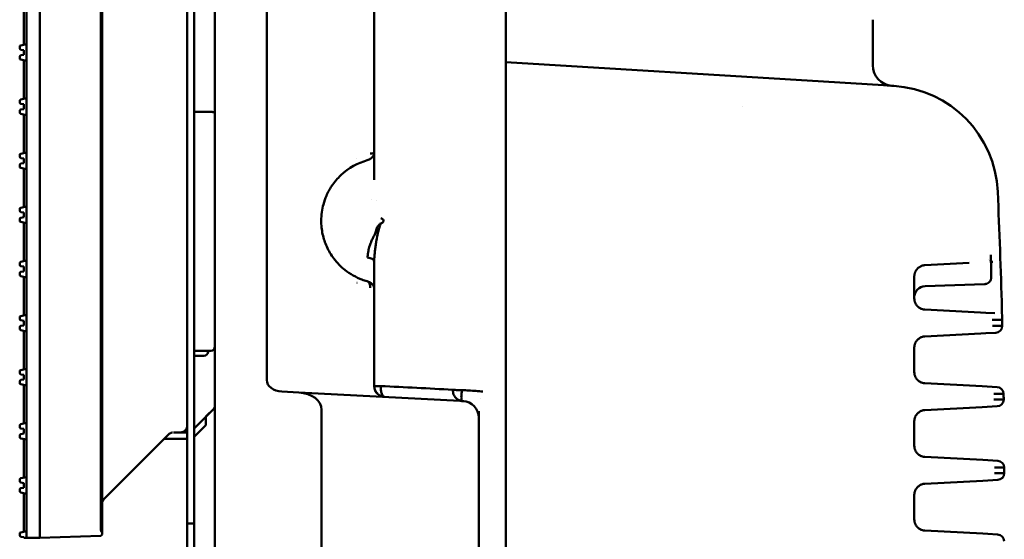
# Model space of a CAD drawing. Header units: millimetres. Extents: x 0 to 14369, y -869 to 2970.
# Tile 393 of 656: x 1703 to 1774, y 2137 to 2174. Entities that reach past the tile are written whole.
import ezdxf

# ---------------------------------------------------------------- set-up
doc = ezdxf.new("R2010")
doc.units = ezdxf.units.MM
doc.header["$LTSCALE"] = 10
doc.layers.add('Sichtbar (ISO)', color=7, linetype='Continuous', lineweight=50)

msp = doc.modelspace()

# ---------------------------------------------------------------- linework, layer by layer
at = {"layer": 'Sichtbar (ISO)'}
for p, q in [((1714.784, 2135.364), (1714.784, 2637.664)), ((1715.284, 2135.364), (1715.284, 2637.664)), ((1704.134, 2137.112), (1704.134, 2635.915)), ((1704.134, 2635.915), (1704.134, 2137.112)), ((1708.548, 2137.266), (1708.548, 2635.761)), ((1708.548, 2635.761), (1708.548, 2137.266)), ((1708.634, 2137.004), (1708.634, 2636.024)), ((1708.634, 2636.024), (1708.634, 2137.004)), ((1720.524, 2148.009), (1720.524, 2545.838)), ((1716.784, 2305.348), (1716.784, 2160.717)), ((1728.284, 2229.366), (1728.284, 2164.44)), ((1737.784, 2209.776), (1737.784, 2044.16)), ((1702.984, 2172.221), (1702.984, 2175.01)), ((1703.184, 2172.265), (1703.184, 2174.965)), ((1764.284, 2170.753), (1764.284, 2174.035)), ((1702.684, 2171.961), (1702.684, 2172.074)), ((1702.763, 2172.172), (1703.184, 2172.265)), ((1703.184, 2172.265), (1703.184, 2171.059)), ((1702.684, 2171.25), (1702.684, 2171.363)), ((1702.984, 2171.832), (1702.77, 2171.862)), ((1702.77, 2171.462), (1702.984, 2171.492)), ((1702.984, 2171.832), (1702.984, 2171.492)), ((1703.184, 2171.059), (1702.763, 2171.152)), ((1702.984, 2168.315), (1702.984, 2171.103)), ((1703.184, 2168.359), (1703.184, 2171.059)), ((1760.728, 2169.56), (1737.784, 2170.963)), ((1728.284, 2170.176), (1728.284, 2170.176)), ((1760.728, 2169.56), (1765.05, 2169.296)), ((1765.05, 2169.296), (1765.561, 2169.264)), ((1765.642, 2169.26), (1765.803, 2169.25)), ((1765.673, 2169.257), (1765.682, 2169.257)), ((1728.284, 2169.18), (1728.284, 2169.18)), ((1702.684, 2168.055), (1702.684, 2168.168)), ((1702.763, 2168.266), (1703.184, 2168.359)), ((1702.984, 2167.926), (1702.77, 2167.956)), ((1702.984, 2167.926), (1702.984, 2167.586)), ((1703.184, 2168.359), (1703.184, 2167.153)), ((1702.684, 2167.344), (1702.684, 2167.457)), ((1703.184, 2167.153), (1702.763, 2167.246)), ((1702.77, 2167.556), (1702.984, 2167.586)), ((1702.984, 2164.404), (1702.984, 2167.197)), ((1703.184, 2164.449), (1703.184, 2167.153)), ((1716.484, 2167.386), (1715.284, 2167.386)), ((1715.284, 2167.386), (1716.484, 2167.386)), ((1702.684, 2164.145), (1702.684, 2164.258)), ((1702.763, 2164.355), (1703.184, 2164.449)), ((1703.184, 2164.449), (1703.184, 2163.242)), ((1728.284, 2162.471), (1728.284, 2164.439)), ((1702.684, 2163.434), (1702.684, 2163.546)), ((1702.984, 2164.016), (1702.77, 2164.046)), ((1702.77, 2163.645), (1702.984, 2163.675)), ((1702.984, 2164.016), (1702.984, 2163.675)), ((1727.039, 2163.982), (1727.04, 2163.982)), ((1703.184, 2163.242), (1702.763, 2163.336)), ((1702.984, 2160.498), (1702.984, 2163.287)), ((1703.184, 2160.542), (1703.184, 2163.242)), ((1728.284, 2162.471), (1728.284, 2162.471)), ((1716.784, 2158.311), (1716.784, 2160.717)), ((1716.784, 2160.717), (1716.784, 2158.311)), ((1728.463, 2160.967), (1728.463, 2160.967)), ((1702.684, 2160.239), (1702.684, 2160.351)), ((1702.763, 2160.449), (1703.184, 2160.542)), ((1702.984, 2160.109), (1702.77, 2160.14)), ((1702.984, 2160.109), (1702.984, 2159.769)), ((1703.184, 2160.542), (1703.184, 2159.336)), ((1702.684, 2159.527), (1702.684, 2159.64)), ((1703.184, 2159.336), (1702.763, 2159.43)), ((1702.77, 2159.739), (1702.984, 2159.769)), ((1702.984, 2156.592), (1702.984, 2159.381)), ((1703.184, 2156.636), (1703.184, 2159.336)), ((1716.784, 2158.311), (1716.784, 2114.717)), ((1728.438, 2158.062), (1728.439, 2158.062)), ((1702.684, 2156.332), (1702.684, 2156.445)), ((1702.763, 2156.543), (1703.184, 2156.636)), ((1703.184, 2156.636), (1703.184, 2155.43)), ((1728.284, 2156.557), (1728.284, 2156.557)), ((1728.284, 2156.557), (1728.284, 2154.588)), ((1728.284, 2156.557), (1728.284, 2156.557)), ((1771.244, 2156.471), (1768.042, 2156.304)), ((1772.791, 2156.552), (1772.791, 2156.552)), ((1772.958, 2156.561), (1772.819, 2156.554)), ((1702.684, 2155.621), (1702.684, 2155.734)), ((1702.984, 2156.203), (1702.77, 2156.233)), ((1702.77, 2155.833), (1702.984, 2155.863)), ((1702.984, 2156.203), (1702.984, 2155.863)), ((1703.184, 2155.43), (1702.763, 2155.523)), ((1702.984, 2152.686), (1702.984, 2155.474)), ((1703.184, 2152.73), (1703.184, 2155.43)), ((1727.039, 2155.045), (1727.041, 2155.045)), ((1767.284, 2153.903), (1767.284, 2155.505)), ((1728.284, 2154.588), (1728.284, 2147.601)), ((1772.358, 2154.941), (1768.056, 2154.791)), ((1768.042, 2153.104), (1772.075, 2152.893)), ((1772.075, 2152.893), (1772.441, 2152.874)), ((1772.441, 2152.874), (1773.104, 2152.839)), ((1702.684, 2152.426), (1702.684, 2152.539)), ((1702.763, 2152.637), (1703.184, 2152.73)), ((1702.984, 2152.297), (1702.77, 2152.327)), ((1702.984, 2152.297), (1702.984, 2151.957)), ((1703.184, 2152.73), (1703.184, 2151.524)), ((1773.315, 2152.365), (1772.916, 2152.365)), ((1773.577, 2152.365), (1773.315, 2152.365)), ((1702.684, 2151.715), (1702.684, 2151.828)), ((1703.184, 2151.524), (1702.763, 2151.617)), ((1702.77, 2151.927), (1702.984, 2151.957)), ((1702.984, 2148.779), (1702.984, 2151.568)), ((1703.184, 2148.824), (1703.184, 2151.524)), ((1773.163, 2151.432), (1772.453, 2151.395)), ((1772.926, 2151.933), (1773.406, 2151.933)), ((1773.406, 2151.933), (1773.637, 2151.933)), ((1773.637, 2151.933), (1773.637, 2151.933)), ((1772.088, 2151.376), (1768.042, 2151.164)), ((1772.453, 2151.395), (1772.088, 2151.376)), ((1716.484, 2150.134), (1715.284, 2150.134)), ((1716.484, 2150.134), (1715.284, 2150.134)), ((1716.284, 2150.064), (1716.284, 2150.134)), ((1716.284, 2150.134), (1716.284, 2150.064)), ((1767.284, 2148.583), (1767.284, 2150.365)), ((1715.984, 2149.764), (1715.284, 2149.764)), ((1715.984, 2149.764), (1715.284, 2149.764)), ((1702.684, 2148.52), (1702.684, 2148.633)), ((1702.763, 2148.73), (1703.184, 2148.824)), ((1703.184, 2148.824), (1703.184, 2147.617)), ((1702.684, 2147.809), (1702.684, 2147.921)), ((1702.984, 2148.391), (1702.77, 2148.421)), ((1702.77, 2148.02), (1702.984, 2148.05)), ((1702.984, 2148.391), (1702.984, 2148.05)), ((1703.184, 2147.617), (1702.763, 2147.711)), ((1702.984, 2144.873), (1702.984, 2147.662)), ((1703.184, 2144.917), (1703.184, 2147.617)), ((1721.615, 2147.181), (1722.849, 2147.116)), ((1728.757, 2147.536), (1728.757, 2147.536)), ((1734.612, 2147.294), (1734.612, 2147.294)), ((1768.042, 2147.784), (1772.184, 2147.567)), ((1772.184, 2147.567), (1772.548, 2147.548)), ((1772.548, 2147.548), (1773.259, 2147.511)), ((1722.849, 2147.116), (1722.85, 2147.116)), ((1722.85, 2147.116), (1734.47, 2146.507)), ((1734.411, 2146.511), (1734.411, 2146.51)), ((1735.984, 2146.705), (1735.984, 2146.703)), ((1773.501, 2147.029), (1773.022, 2147.029)), ((1773.028, 2146.613), (1773.507, 2146.613)), ((1773.732, 2147.029), (1773.501, 2147.029)), ((1773.507, 2146.613), (1773.738, 2146.613)), ((1715.284, 2144.521), (1716.696, 2145.933)), ((1716.696, 2145.933), (1715.284, 2144.521)), ((1716.134, 2145.371), (1716.697, 2145.933)), ((1724.484, 2127.154), (1724.484, 2145.874)), ((1772.191, 2146.061), (1768.042, 2145.844)), ((1772.555, 2146.08), (1772.191, 2146.061)), ((1773.264, 2146.117), (1772.555, 2146.08)), ((1716.134, 2144.764), (1716.134, 2145.371)), ((1735.841, 2145.296), (1735.841, 2127.731)), ((1767.284, 2143.263), (1767.284, 2145.045)), ((1702.684, 2144.614), (1702.684, 2144.726)), ((1702.763, 2144.824), (1703.184, 2144.917)), ((1702.984, 2144.484), (1702.77, 2144.515)), ((1702.984, 2144.484), (1702.984, 2144.144)), ((1703.184, 2144.917), (1703.184, 2143.711)), ((1716.134, 2144.764), (1715.284, 2143.914)), ((1702.684, 2143.902), (1702.684, 2144.015)), ((1703.184, 2143.711), (1702.763, 2143.805)), ((1702.77, 2144.114), (1702.984, 2144.144)), ((1702.984, 2140.967), (1702.984, 2143.756)), ((1703.184, 2141.011), (1703.184, 2143.711)), ((1713.438, 2144.088), (1708.781, 2139.431)), ((1713.438, 2144.088), (1708.781, 2139.432)), ((1713.134, 2143.785), (1713.134, 2143.764)), ((1714.784, 2143.764), (1713.134, 2143.764)), ((1713.791, 2144.235), (1714.284, 2144.235)), ((1714.284, 2144.235), (1713.791, 2144.235)), ((1714.284, 2144.235), (1714.784, 2144.235)), ((1714.784, 2144.235), (1714.284, 2144.235)), ((1768.042, 2142.464), (1772.234, 2142.244)), ((1772.234, 2142.244), (1772.597, 2142.225)), ((1772.597, 2142.225), (1773.307, 2142.188)), ((1773.55, 2141.701), (1773.071, 2141.701)), ((1773.781, 2141.701), (1773.55, 2141.701)), ((1773.781, 2141.701), (1773.781, 2141.701)), ((1702.684, 2140.707), (1702.684, 2140.82)), ((1702.763, 2140.918), (1703.184, 2141.011)), ((1703.184, 2141.011), (1703.184, 2139.805)), ((1772.599, 2140.762), (1772.235, 2140.743)), ((1773.308, 2140.8), (1772.599, 2140.762)), ((1773.073, 2141.29), (1773.551, 2141.29)), ((1773.551, 2141.29), (1773.782, 2141.29)), ((1773.782, 2141.29), (1773.782, 2141.29)), ((1702.684, 2139.996), (1702.684, 2140.109)), ((1702.984, 2140.578), (1702.77, 2140.608)), ((1702.77, 2140.208), (1702.984, 2140.238)), ((1702.984, 2140.578), (1702.984, 2140.238)), ((1772.235, 2140.743), (1768.042, 2140.524)), ((1703.184, 2139.805), (1702.763, 2139.898)), ((1702.984, 2137.061), (1702.984, 2139.849)), ((1703.184, 2137.105), (1703.184, 2139.805)), ((1708.762, 2139.412), (1708.762, 2139.411)), ((1767.284, 2137.943), (1767.284, 2139.725)), ((1708.634, 2139.078), (1708.634, 2139.078)), ((1714.784, 1635.364), (1714.784, 2137.664)), ((1715.284, 2137.664), (1714.784, 2137.664)), ((1715.284, 1635.364), (1715.284, 2137.664)), ((1702.684, 2136.801), (1702.684, 2136.914)), ((1702.763, 2137.012), (1703.184, 2137.105)), ((1702.984, 2136.672), (1702.77, 2136.702)), ((1702.984, 2136.672), (1702.984, 2136.614)), ((1702.984, 2136.614), (1703.184, 2136.614)), ((1703.184, 2137.105), (1703.184, 2136.614)), ((1704.134, 2136.614), (1703.184, 2136.614)), ((1704.134, 2137.112), (1704.134, 2136.614)), ((1704.134, 2136.614), (1704.134, 2137.112)), ((1708.534, 2136.768), (1704.134, 2136.614)), ((1704.134, 2136.614), (1708.534, 2136.768)), ((1708.534, 2136.768), (1708.634, 2136.871)), ((1708.634, 2136.871), (1708.534, 2136.768)), ((1708.634, 2137.004), (1708.634, 2136.871)), ((1708.634, 2136.871), (1708.634, 2137.004)), ((1768.042, 2137.144), (1772.225, 2136.925)), ((1772.225, 2136.925), (1772.589, 2136.906)), ((1772.589, 2136.906), (1773.298, 2136.869))]:
    msp.add_line(p, q, dxfattribs=at)
for centre, radius, start, end in [((1702.784, 2172.074), 0.1, 102.5, 180), ((1702.784, 2171.961), 0.1, 180, 262), ((1702.784, 2171.363), 0.1, 98, 180), ((1702.784, 2171.25), 0.1, 180, 257.5), ((1765.784, 2170.753), 1.5, 180.003, 265.49808), ((1765.784, 2170.753), 1.5, 179.99701, 265.73075), ((1765.314, 2161.265), 8, 2.51487, 86.5), ((1702.784, 2168.168), 0.1, 102.5, 180), ((1702.784, 2168.055), 0.1, 180, 262), ((1702.784, 2167.457), 0.1, 98, 180), ((1702.784, 2167.344), 0.1, 180, 257.5), ((1702.784, 2164.258), 0.1, 102.5, 180), ((1702.784, 2164.145), 0.1, 180, 262), ((1702.784, 2163.546), 0.1, 98, 180), ((1727.784, 2164.509), 0.5, 289.03084, 289.04341), ((1702.784, 2163.434), 0.1, 180, 257.5), ((1277.662, 2139.847), 496.123, 1.53588, 2.51485), ((1702.784, 2160.351), 0.1, 102.5, 180), ((1702.784, 2160.239), 0.1, 180, 262), ((1702.784, 2159.64), 0.1, 98, 180), ((1702.784, 2159.527), 0.1, 180, 257.5), ((1702.784, 2156.445), 0.1, 102.5, 180), ((1772.312, 2157.028), 0.5, 316.79806, 316.80588), ((1702.784, 2156.332), 0.1, 180, 262), ((1702.784, 2155.734), 0.1, 98, 180), ((1702.784, 2155.621), 0.1, 180, 257.5), ((1768.084, 2153.991), 0.8, 92, 180), ((1277.651, 2139.846), 496.133, 1.39599, 1.53588), ((1702.784, 2152.539), 0.1, 102.5, 180), ((1702.784, 2152.426), 0.1, 180, 262), ((1702.784, 2151.828), 0.1, 98, 180), ((1702.784, 2151.715), 0.1, 180, 257.5), ((1773.137, 2151.931), 0.5, 273, 0.21191), ((1715.984, 2150.064), 0.3, 270, 0), ((1715.984, 2150.064), 0.3, 270, 0), ((1716.484, 2150.434), 0.3, 270, 0), ((1716.484, 2150.434), 0.3, 270, 0), ((1702.784, 2148.633), 0.1, 102.5, 180), ((1702.784, 2148.52), 0.1, 180, 262), ((1702.784, 2147.921), 0.1, 98, 180), ((1702.784, 2147.809), 0.1, 180, 257.5), ((1773.233, 2147.011), 0.5, 2.01518, 87), ((1734.641, 2145.296), 1.2, 0, 87), ((1773.238, 2146.617), 0.5, 273, 359.59794), ((1716.484, 2146.145), 0.3, 315, 0), ((1716.484, 2146.145), 0.3, 314.99997, 360), ((1702.784, 2144.726), 0.1, 102.5, 180), ((1702.784, 2144.614), 0.1, 180, 262), ((1714.284, 2144.735), 0.5, 270, 0), ((1714.284, 2144.735), 0.5, 270, 0), ((1702.784, 2144.015), 0.1, 98, 180), ((1702.784, 2143.902), 0.1, 180, 257.5), ((1773.281, 2141.689), 0.5, 1.3983, 87), ((1702.784, 2140.82), 0.1, 102.5, 180), ((1773.282, 2141.299), 0.5, 273, 358.98288), ((1702.784, 2140.707), 0.1, 180, 262), ((1702.784, 2140.109), 0.1, 98, 180), ((1702.784, 2139.996), 0.1, 180, 257.5), ((1702.784, 2136.914), 0.1, 102.5, 180), ((1702.784, 2136.801), 0.1, 180, 262), ((1773.272, 2136.369), 0.5, 0.78262, 87)]:
    msp.add_arc(centre, radius, start, end, dxfattribs=at)
for centre, major_axis, ratio, start_param, end_param in [((1785.115, 2165.014), (-186.611, 0), 0.015117, 4.875165, 4.875167), ((1727.776, 2164.448), (0.508, 0), 0.98626, 6.266115, 6.267088), ((1727.774, 2156.551), (0.511, 0), 0.591985, 0.020501, 1.515411), ((1772.312, 2157.028), (0.017, -0.5), 0.999969, 1.444388, 1.570796), ((1772.859, 2155.549), (-0.048, 1.495), 0.00638, 0.833529, 0.98214), ((1772.324, 2156.362), (0.5, 0.014), 0.555972, 0.000209, 0.00949), ((1727.638, 2154.665), (0.134, 0.482), 0.693731, 4.9036, 6.282179), ((1721.655, 2147.98), (1.131, -0.059), 0.706622, 3.178608, 4.713576), ((1722.787, 2145.918), (-1.696, 0.089), 0.706622, 3.179274, 4.713181), ((1734.69, 2147.297), (0.136, 2.596), 0.435252, 1.883425, 1.883563), ((1679.716, 2146.102), (-3.36, 215.939), 0.435346, 4.707983, 4.709909), ((1722.139, 2141.119), (-0.458, 160.059), 0.32265, 4.712533, 4.715101), ((1709.11, 2137.288), (-0.555, -0.1), 0.884462, 6.125532, 6.686422), ((1709.11, 2137.288), (-0.555, -0.1), 0.884462, 6.125532, 6.686422)]:
    msp.add_ellipse(centre, major_axis=major_axis, ratio=ratio, start_param=start_param, end_param=end_param, dxfattribs=at)
for points in [[(1765.643, 2169.26), (1765.669, 2169.258), (1765.683, 2169.257), (1765.682, 2169.257)], [(1728.054, 2161.083), (1728.054, 2161.083), (1728.054, 2161.083), (1728.055, 2161.083)], [(1728.75, 2159.319), (1728.792, 2159.336), (1728.863, 2159.376), (1728.935, 2159.42), (1728.961, 2159.48), (1728.961, 2159.514)], [(1728.427, 2157.985), (1728.426, 2157.985), (1728.426, 2157.985), (1728.426, 2157.985)], [(1772.75, 2156.55), (1772.75, 2156.55), (1772.75, 2156.55), (1772.75, 2156.55)], [(1728.284, 2154.588), (1728.284, 2154.588), (1728.284, 2154.588), (1728.284, 2154.588)], [(1772.358, 2154.941), (1772.358, 2154.941), (1772.358, 2154.941), (1772.358, 2154.941)], [(1733.958, 2147.316), (1732.225, 2147.407), (1730.491, 2147.49), (1728.757, 2147.581)], [(1734.435, 2146.553), (1734.434, 2146.551), (1734.434, 2146.55), (1734.433, 2146.549)], [(1734.668, 2146.497), (1734.654, 2146.498), (1734.64, 2146.5), (1734.626, 2146.502)], [(1734.676, 2146.496), (1734.681, 2146.496), (1734.687, 2146.496), (1734.692, 2146.496)], [(1734.746, 2146.493), (1734.728, 2146.494), (1734.71, 2146.496), (1734.692, 2146.497)], [(1735.841, 2145.778), (1735.841, 2145.769), (1735.841, 2145.759), (1735.841, 2145.75)], [(1735.841, 2145.339), (1735.841, 2145.337), (1735.841, 2145.336), (1735.841, 2145.334)], [(1735.842, 2145.299), (1735.842, 2145.298), (1735.842, 2145.297), (1735.842, 2145.296)], [(1708.78, 2139.431), (1708.745, 2139.396), (1708.714, 2139.354), (1708.691, 2139.309)], [(1708.78, 2139.431), (1708.745, 2139.396), (1708.714, 2139.354), (1708.691, 2139.309)], [(1708.781, 2139.432), (1708.781, 2139.431), (1708.781, 2139.431), (1708.78, 2139.431)], [(1708.78, 2139.431), (1708.78, 2139.431), (1708.781, 2139.431), (1708.781, 2139.431)]]:
    msp.add_open_spline(points, degree=3, dxfattribs=at)
for points, knots in [([(1716.784, 2167.221), (1716.784, 2167.222), (1716.784, 2167.222), (1716.784, 2167.236), (1716.781, 2167.25), (1716.769, 2167.275), (1716.76, 2167.288), (1716.731, 2167.318), (1716.707, 2167.335), (1716.65, 2167.36), (1716.619, 2167.37), (1716.553, 2167.383), (1716.519, 2167.386), (1716.484, 2167.386)], [-0.10117171, -0.10117171, -0.10117171, -0.10117171, -0.10089152, -0.10089152, -0.0926079, -0.0926079, -0.0844415, -0.0844415, -0.0719198, -0.0719198, -0.06086074, -0.06086074, -0.05044576, -0.05044576, -0.05044576, -0.05044576]), ([(1716.484, 2167.386), (1716.519, 2167.386), (1716.553, 2167.383), (1716.619, 2167.37), (1716.65, 2167.36), (1716.707, 2167.335), (1716.731, 2167.318), (1716.76, 2167.288), (1716.769, 2167.275), (1716.781, 2167.25), (1716.784, 2167.236), (1716.784, 2167.222), (1716.784, 2167.222), (1716.784, 2167.221)], [0.05044576, 0.05044576, 0.05044576, 0.05044576, 0.06086074, 0.06086074, 0.0719198, 0.0719198, 0.0844415, 0.0844415, 0.0926079, 0.0926079, 0.10089152, 0.10089152, 0.10117171, 0.10117171, 0.10117171, 0.10117171]), ([(1728.284, 2164.439), (1728.284, 2164.387), (1728.276, 2164.335), (1728.243, 2164.237), (1728.219, 2164.192), (1728.163, 2164.116), (1728.133, 2164.083), (1728.067, 2164.024), (1728.03, 2163.998), (1727.973, 2163.963), (1727.947, 2163.948), (1727.875, 2163.914), (1727.827, 2163.896), (1727.777, 2163.882)], [0, 0, 0, 0, 0.01584773, 0.01584773, 0.03133371, 0.03133371, 0.04470147, 0.04470147, 0.06001808, 0.06001808, 0.07209821, 0.07209821, 0.08981157, 0.08981157, 0.08981157, 0.08981157]), ([(1728.284, 2164.44), (1728.284, 2164.434), (1728.278, 2164.428), (1728.265, 2164.422), (1728.252, 2164.416), (1728.233, 2164.409), (1728.208, 2164.403), (1728.158, 2164.389), (1728.084, 2164.376), (1727.991, 2164.362)], [0, 0, 0, 0, 0.25, 0.25, 0.25, 0.5, 0.5, 0.5, 1, 1, 1, 1]), ([(1727.773, 2163.881), (1727.106, 2163.695), (1726.444, 2163.347), (1725.633, 2162.578), (1725.408, 2162.316), (1725.069, 2161.804), (1724.94, 2161.57), (1724.745, 2161.122), (1724.671, 2160.914), (1724.514, 2160.331), (1724.457, 2159.93), (1724.454, 2159.2), (1724.491, 2158.862), (1724.629, 2158.23), (1724.731, 2157.93), (1724.997, 2157.338), (1725.172, 2157.048), (1725.605, 2156.47), (1725.88, 2156.195), (1726.553, 2155.659), (1726.97, 2155.431), (1727.519, 2155.224), (1727.646, 2155.182), (1727.773, 2155.147)], [0, 0, 0, 0, 0.303825, 0.303825, 0.430084, 0.430084, 0.520137, 0.520137, 0.590205, 0.590205, 0.708788, 0.708788, 0.809104, 0.809104, 0.908175, 0.908175, 1.023089, 1.023089, 1.168969, 1.168969, 1.364996, 1.364996, 1.422911, 1.422911, 1.422911, 1.422911]), ([(1728.015, 2157.867), (1728.022, 2157.886), (1728.028, 2157.903), (1728.035, 2157.921), (1728.074, 2158.02), (1728.114, 2158.112), (1728.154, 2158.194), (1728.174, 2158.235), (1728.194, 2158.273), (1728.213, 2158.311), (1728.232, 2158.349), (1728.251, 2158.386), (1728.269, 2158.424), (1728.306, 2158.5), (1728.34, 2158.579), (1728.37, 2158.676), (1728.385, 2158.725), (1728.399, 2158.778), (1728.416, 2158.833), (1728.433, 2158.887), (1728.453, 2158.944), (1728.479, 2159.001), (1728.506, 2159.058), (1728.539, 2159.114), (1728.583, 2159.168), (1728.605, 2159.195), (1728.629, 2159.221), (1728.657, 2159.246), (1728.684, 2159.271), (1728.715, 2159.296), (1728.75, 2159.319)], [0.3528545, 0.3528545, 0.3528545, 0.3528545, 0.375, 0.375, 0.375, 0.5, 0.5, 0.5, 0.5625, 0.5625, 0.5625, 0.625, 0.625, 0.625, 0.75, 0.75, 0.75, 0.8125, 0.8125, 0.8125, 0.875, 0.875, 0.875, 0.9375, 0.9375, 0.9375, 0.96875, 0.96875, 0.96875, 1, 1, 1, 1]), ([(1728.75, 2159.319), (1728.739, 2159.29), (1728.729, 2159.261), (1728.719, 2159.232), (1728.718, 2159.228), (1728.717, 2159.224), (1728.715, 2159.219)], [0, 0, 0, 0, 0.03194405, 0.03194405, 0.03194405, 0.03662897, 0.03662897, 0.03662897, 0.03662897]), ([(1728.961, 2159.514), (1728.961, 2159.549), (1728.947, 2159.579), (1728.927, 2159.601), (1728.907, 2159.624), (1728.881, 2159.639), (1728.851, 2159.653), (1728.822, 2159.668), (1728.79, 2159.682), (1728.754, 2159.697)], [0, 0, 0, 0, 0.3364782, 0.3364782, 0.3364782, 0.6729565, 0.6729565, 0.6729565, 0.9999997, 0.9999997, 0.9999997, 0.9999997]), ([(1728.715, 2159.219), (1728.707, 2159.195), (1728.699, 2159.17), (1728.691, 2159.146), (1728.672, 2159.088), (1728.655, 2159.031), (1728.639, 2158.973), (1728.622, 2158.915), (1728.606, 2158.858), (1728.591, 2158.8), (1728.576, 2158.743), (1728.562, 2158.685), (1728.548, 2158.627), (1728.509, 2158.455), (1728.476, 2158.282), (1728.446, 2158.109), (1728.426, 2157.994), (1728.408, 2157.879), (1728.392, 2157.763), (1728.383, 2157.707), (1728.376, 2157.65), (1728.369, 2157.593), (1728.354, 2157.478), (1728.341, 2157.362), (1728.329, 2157.247), (1728.323, 2157.19), (1728.317, 2157.132), (1728.312, 2157.075), (1728.306, 2157.017), (1728.302, 2156.959), (1728.298, 2156.902), (1728.296, 2156.873), (1728.294, 2156.845), (1728.292, 2156.816), (1728.291, 2156.787), (1728.29, 2156.758), (1728.288, 2156.73), (1728.287, 2156.701), (1728.286, 2156.672), (1728.286, 2156.643), (1728.285, 2156.629), (1728.285, 2156.615), (1728.285, 2156.6), (1728.285, 2156.586), (1728.285, 2156.571), (1728.284, 2156.557)], [0.036629, 0.036629, 0.036629, 0.036629, 0.063761, 0.063761, 0.063761, 0.1270223, 0.1270223, 0.1270223, 0.1898402, 0.1898402, 0.1898402, 0.2525445, 0.2525445, 0.2525445, 0.4388842, 0.4388842, 0.4388842, 0.5627103, 0.5627103, 0.5627103, 0.6236647, 0.6236647, 0.6236647, 0.7477727, 0.7477727, 0.7477727, 0.8102066, 0.8102066, 0.8102066, 0.8730044, 0.8730044, 0.8730044, 0.9045675, 0.9045675, 0.9045675, 0.936251, 0.936251, 0.936251, 0.9680609, 0.9680609, 0.9680609, 0.9840144, 0.9840144, 0.9840144, 1, 1, 1, 1]), ([(1727.822, 2157.094), (1727.824, 2157.111), (1727.827, 2157.129), (1727.829, 2157.147), (1727.834, 2157.178), (1727.839, 2157.21), (1727.844, 2157.241), (1727.855, 2157.304), (1727.867, 2157.365), (1727.881, 2157.425), (1727.895, 2157.485), (1727.911, 2157.544), (1727.927, 2157.601), (1727.954, 2157.694), (1727.984, 2157.783), (1728.015, 2157.867)], [0.0765378, 0.0765378, 0.0765378, 0.0765378, 0.09375, 0.09375, 0.09375, 0.125, 0.125, 0.125, 0.1875, 0.1875, 0.1875, 0.25, 0.25, 0.25, 0.3528545, 0.3528545, 0.3528545, 0.3528545]), ([(1727.802, 2156.853), (1727.803, 2156.87), (1727.803, 2156.886), (1727.804, 2156.903), (1727.805, 2156.919), (1727.806, 2156.936), (1727.808, 2156.952), (1727.81, 2156.985), (1727.813, 2157.018), (1727.817, 2157.05), (1727.818, 2157.065), (1727.82, 2157.079), (1727.822, 2157.094)], [0, 0, 0, 0, 0.015625, 0.015625, 0.015625, 0.03125, 0.03125, 0.03125, 0.0625, 0.0625, 0.0625, 0.07653781, 0.07653781, 0.07653781, 0.07653781]), ([(1772.819, 2156.553), (1772.816, 2156.659), (1772.814, 2156.747), (1772.812, 2156.82), (1772.811, 2156.892), (1772.81, 2156.95), (1772.809, 2156.988), (1772.809, 2157.026), (1772.809, 2157.045), (1772.811, 2157.045)], [0, 0, 0, 0, 0.3333333, 0.3333333, 0.3333333, 0.6666667, 0.6666667, 0.6666667, 1, 1, 1, 1]), ([(1767.284, 2155.505), (1767.284, 2155.526), (1767.285, 2155.547), (1767.287, 2155.567), (1767.288, 2155.575), (1767.288, 2155.583), (1767.289, 2155.591), (1767.29, 2155.598), (1767.291, 2155.604), (1767.292, 2155.611), (1767.294, 2155.632), (1767.298, 2155.652), (1767.302, 2155.673), (1767.308, 2155.699), (1767.315, 2155.725), (1767.323, 2155.751), (1767.332, 2155.778), (1767.342, 2155.805), (1767.354, 2155.83), (1767.376, 2155.881), (1767.404, 2155.93), (1767.436, 2155.973), (1767.448, 2155.99), (1767.46, 2156.006), (1767.473, 2156.021), (1767.492, 2156.044), (1767.513, 2156.065), (1767.534, 2156.085), (1767.555, 2156.105), (1767.578, 2156.125), (1767.601, 2156.142), (1767.617, 2156.154), (1767.633, 2156.165), (1767.649, 2156.176), (1767.665, 2156.187), (1767.682, 2156.197), (1767.699, 2156.206), (1767.724, 2156.219), (1767.749, 2156.232), (1767.775, 2156.243), (1767.785, 2156.247), (1767.796, 2156.251), (1767.806, 2156.255), (1767.844, 2156.269), (1767.882, 2156.28), (1767.922, 2156.288), (1767.941, 2156.292), (1767.961, 2156.295), (1767.982, 2156.298), (1768.002, 2156.301), (1768.022, 2156.303), (1768.042, 2156.304)], [0, 0, 0, 0, 0.05, 0.05, 0.05, 0.06875, 0.06875, 0.06875, 0.085156, 0.085156, 0.085156, 0.135269, 0.135269, 0.135269, 0.2, 0.2, 0.2, 0.267115, 0.267115, 0.267115, 0.4, 0.4, 0.4, 0.45, 0.45, 0.45, 0.524061, 0.524061, 0.524061, 0.6, 0.6, 0.6, 0.649897, 0.649897, 0.649897, 0.7, 0.7, 0.7, 0.771354, 0.771354, 0.771354, 0.8, 0.8, 0.8, 0.9, 0.9, 0.9, 0.95, 0.95, 0.95, 1, 1, 1, 1]), ([(1772.824, 2156.376), (1772.83, 2156.183), (1772.834, 2156.01), (1772.84, 2155.735), (1772.842, 2155.628), (1772.843, 2155.515), (1772.843, 2155.485), (1772.842, 2155.45), (1772.842, 2155.442), (1772.841, 2155.425), (1772.841, 2155.417), (1772.839, 2155.399), (1772.839, 2155.393), (1772.837, 2155.379), (1772.836, 2155.372), (1772.833, 2155.352), (1772.83, 2155.338), (1772.823, 2155.309), (1772.819, 2155.293), (1772.805, 2155.253), (1772.794, 2155.228), (1772.762, 2155.169), (1772.739, 2155.135), (1772.676, 2155.067), (1772.635, 2155.033), (1772.543, 2154.981), (1772.492, 2154.961), (1772.413, 2154.945), (1772.386, 2154.942), (1772.358, 2154.941)], [0, 0, 0, 0, 0.0695271, 0.0695271, 0.1362648, 0.1362648, 0.1705453, 0.1705453, 0.1816074, 0.1816074, 0.1899217, 0.1899217, 0.1938255, 0.1938255, 0.1970654, 0.1970654, 0.2018488, 0.2018488, 0.2069939, 0.2069939, 0.2151121, 0.2151121, 0.227322, 0.227322, 0.2430073, 0.2430073, 0.2589449, 0.2589449, 0.2672293, 0.2672293, 0.2672293, 0.2672293]), ([(1727.781, 2155.145), (1727.841, 2155.125), (1727.89, 2155.106), (1727.97, 2155.067), (1727.995, 2155.053), (1728.042, 2155.023), (1728.063, 2155.007), (1728.115, 2154.965), (1728.146, 2154.934), (1728.202, 2154.864), (1728.227, 2154.823), (1728.266, 2154.73), (1728.279, 2154.677), (1728.284, 2154.612), (1728.284, 2154.6), (1728.284, 2154.588)], [0, 0, 0, 0, 0.02489745, 0.02489745, 0.03585826, 0.03585826, 0.04455089, 0.04455089, 0.05757049, 0.05757049, 0.07188479, 0.07188479, 0.08799162, 0.08799162, 0.09169154, 0.09169154, 0.09169154, 0.09169154]), ([(1768.042, 2153.104), (1768.022, 2153.105), (1768.002, 2153.107), (1767.982, 2153.11), (1767.974, 2153.111), (1767.967, 2153.112), (1767.959, 2153.113), (1767.953, 2153.114), (1767.946, 2153.115), (1767.94, 2153.116), (1767.894, 2153.124), (1767.85, 2153.137), (1767.808, 2153.152), (1767.797, 2153.156), (1767.786, 2153.161), (1767.775, 2153.165), (1767.75, 2153.176), (1767.725, 2153.188), (1767.701, 2153.201), (1767.667, 2153.22), (1767.634, 2153.241), (1767.603, 2153.264), (1767.579, 2153.282), (1767.556, 2153.301), (1767.534, 2153.322), (1767.528, 2153.328), (1767.521, 2153.335), (1767.515, 2153.341), (1767.501, 2153.355), (1767.488, 2153.37), (1767.475, 2153.385), (1767.462, 2153.4), (1767.449, 2153.416), (1767.437, 2153.433), (1767.421, 2153.455), (1767.405, 2153.479), (1767.391, 2153.504), (1767.377, 2153.528), (1767.365, 2153.552), (1767.354, 2153.577), (1767.343, 2153.602), (1767.332, 2153.628), (1767.324, 2153.655), (1767.317, 2153.675), (1767.312, 2153.695), (1767.307, 2153.715), (1767.305, 2153.722), (1767.304, 2153.728), (1767.302, 2153.734), (1767.3, 2153.743), (1767.299, 2153.752), (1767.297, 2153.762), (1767.296, 2153.768), (1767.295, 2153.773), (1767.294, 2153.779), (1767.288, 2153.82), (1767.284, 2153.861), (1767.284, 2153.903)], [0, 0, 0, 0, 0.05, 0.05, 0.05, 0.06875, 0.06875, 0.06875, 0.085156, 0.085156, 0.085156, 0.2, 0.2, 0.2, 0.229539, 0.229539, 0.229539, 0.3, 0.3, 0.3, 0.4, 0.4, 0.4, 0.476785, 0.476785, 0.476785, 0.5, 0.5, 0.5, 0.55, 0.55, 0.55, 0.6, 0.6, 0.6, 0.669494, 0.669494, 0.669494, 0.734027, 0.734027, 0.734027, 0.8, 0.8, 0.8, 0.85, 0.85, 0.85, 0.865, 0.865, 0.865, 0.8875, 0.8875, 0.8875, 0.901563, 0.901563, 0.901563, 1, 1, 1, 1]), ([(1767.284, 2150.365), (1767.284, 2150.386), (1767.285, 2150.407), (1767.287, 2150.427), (1767.288, 2150.435), (1767.288, 2150.443), (1767.289, 2150.451), (1767.29, 2150.458), (1767.291, 2150.464), (1767.292, 2150.471), (1767.294, 2150.492), (1767.298, 2150.512), (1767.302, 2150.533), (1767.308, 2150.559), (1767.315, 2150.585), (1767.323, 2150.611), (1767.332, 2150.638), (1767.342, 2150.665), (1767.354, 2150.69), (1767.376, 2150.741), (1767.404, 2150.79), (1767.436, 2150.833), (1767.448, 2150.85), (1767.46, 2150.866), (1767.473, 2150.881), (1767.492, 2150.904), (1767.513, 2150.925), (1767.534, 2150.945), (1767.555, 2150.965), (1767.578, 2150.985), (1767.601, 2151.002), (1767.617, 2151.014), (1767.633, 2151.025), (1767.649, 2151.036), (1767.665, 2151.047), (1767.682, 2151.057), (1767.699, 2151.066), (1767.724, 2151.079), (1767.749, 2151.092), (1767.775, 2151.103), (1767.785, 2151.107), (1767.796, 2151.111), (1767.806, 2151.115), (1767.844, 2151.129), (1767.882, 2151.14), (1767.922, 2151.148), (1767.941, 2151.152), (1767.961, 2151.155), (1767.982, 2151.158), (1768.002, 2151.161), (1768.022, 2151.163), (1768.042, 2151.164)], [0, 0, 0, 0, 0.05, 0.05, 0.05, 0.06875, 0.06875, 0.06875, 0.085156, 0.085156, 0.085156, 0.135269, 0.135269, 0.135269, 0.2, 0.2, 0.2, 0.267115, 0.267115, 0.267115, 0.4, 0.4, 0.4, 0.45, 0.45, 0.45, 0.524061, 0.524061, 0.524061, 0.6, 0.6, 0.6, 0.649897, 0.649897, 0.649897, 0.7, 0.7, 0.7, 0.771354, 0.771354, 0.771354, 0.8, 0.8, 0.8, 0.9, 0.9, 0.9, 0.95, 0.95, 0.95, 1, 1, 1, 1]), ([(1768.042, 2147.784), (1768.022, 2147.785), (1768.002, 2147.787), (1767.982, 2147.79), (1767.974, 2147.791), (1767.967, 2147.792), (1767.959, 2147.793), (1767.953, 2147.794), (1767.946, 2147.795), (1767.94, 2147.796), (1767.894, 2147.804), (1767.85, 2147.817), (1767.808, 2147.832), (1767.797, 2147.836), (1767.786, 2147.841), (1767.775, 2147.845), (1767.75, 2147.856), (1767.725, 2147.868), (1767.701, 2147.881), (1767.667, 2147.9), (1767.634, 2147.921), (1767.603, 2147.944), (1767.579, 2147.962), (1767.556, 2147.981), (1767.534, 2148.002), (1767.528, 2148.008), (1767.521, 2148.015), (1767.515, 2148.021), (1767.501, 2148.035), (1767.488, 2148.05), (1767.475, 2148.065), (1767.462, 2148.08), (1767.449, 2148.096), (1767.437, 2148.113), (1767.421, 2148.135), (1767.405, 2148.159), (1767.391, 2148.184), (1767.377, 2148.208), (1767.365, 2148.232), (1767.354, 2148.257), (1767.343, 2148.282), (1767.332, 2148.308), (1767.324, 2148.335), (1767.317, 2148.355), (1767.312, 2148.375), (1767.307, 2148.395), (1767.305, 2148.402), (1767.304, 2148.408), (1767.302, 2148.414), (1767.3, 2148.423), (1767.299, 2148.432), (1767.297, 2148.442), (1767.296, 2148.448), (1767.295, 2148.453), (1767.294, 2148.459), (1767.288, 2148.5), (1767.284, 2148.541), (1767.284, 2148.583)], [0, 0, 0, 0, 0.05, 0.05, 0.05, 0.06875, 0.06875, 0.06875, 0.085156, 0.085156, 0.085156, 0.2, 0.2, 0.2, 0.229539, 0.229539, 0.229539, 0.3, 0.3, 0.3, 0.4, 0.4, 0.4, 0.476785, 0.476785, 0.476785, 0.5, 0.5, 0.5, 0.55, 0.55, 0.55, 0.6, 0.6, 0.6, 0.669494, 0.669494, 0.669494, 0.734027, 0.734027, 0.734027, 0.8, 0.8, 0.8, 0.85, 0.85, 0.85, 0.865, 0.865, 0.865, 0.8875, 0.8875, 0.8875, 0.901563, 0.901563, 0.901563, 1, 1, 1, 1]), ([(1728.284, 2147.601), (1728.284, 2147.593), (1728.284, 2147.577), (1728.285, 2147.553), (1728.288, 2147.504), (1728.299, 2147.415), (1728.348, 2147.253), (1728.427, 2147.123), (1728.526, 2147.011), (1728.644, 2146.921), (1728.769, 2146.853), (1728.906, 2146.809), (1728.974, 2146.798), (1729.02, 2146.793), (1729.042, 2146.792)], [0.0000339, 0.0000339, 0.0000339, 0.0000339, 0.0383163, 0.0765158, 0.1303199, 0.2058007, 0.3110645, 0.4152492, 0.5201384, 0.6276085, 0.7367093, 0.846063, 0.9231662, 1, 1, 1, 1]), ([(1728.284, 2147.596), (1728.284, 2147.595), (1728.285, 2147.594), (1728.287, 2147.59), (1728.295, 2147.582), (1728.326, 2147.574), (1728.414, 2147.563), (1728.545, 2147.563), (1728.665, 2147.572), (1728.727, 2147.577), (1728.757, 2147.581)], [0, 0, 0, 0, 0.03125, 0.0625, 0.125, 0.25, 0.5, 0.75, 0.875, 1, 1, 1, 1]), ([(1728.617, 2146.946), (1728.571, 2146.979), (1728.529, 2147.017), (1728.445, 2147.109), (1728.405, 2147.166), (1728.337, 2147.297), (1728.311, 2147.374), (1728.297, 2147.453)], [0.04808797, 0.04808797, 0.04808797, 0.04808797, 0.06556943, 0.06556943, 0.08660384, 0.08660384, 0.11048676, 0.11048676, 0.11048676, 0.11048676]), ([(1728.757, 2147.581), (1728.757, 2147.574), (1728.757, 2147.567), (1728.757, 2147.561), (1728.757, 2147.554), (1728.757, 2147.548), (1728.757, 2147.541), (1728.756, 2147.528), (1728.756, 2147.515), (1728.756, 2147.502), (1728.757, 2147.477), (1728.757, 2147.451), (1728.758, 2147.426), (1728.76, 2147.4), (1728.761, 2147.375), (1728.763, 2147.351), (1728.765, 2147.326), (1728.768, 2147.302), (1728.771, 2147.279), (1728.778, 2147.231), (1728.786, 2147.186), (1728.796, 2147.144), (1728.806, 2147.101), (1728.818, 2147.062), (1728.831, 2147.026), (1728.845, 2146.99), (1728.859, 2146.957), (1728.875, 2146.929), (1728.891, 2146.9), (1728.908, 2146.876), (1728.925, 2146.856), (1728.943, 2146.836), (1728.962, 2146.821), (1728.981, 2146.81), (1728.991, 2146.804), (1729.001, 2146.8), (1729.011, 2146.797), (1729.021, 2146.794), (1729.032, 2146.792), (1729.042, 2146.792)], [0, 0, 0, 0, 0.015543, 0.015543, 0.015543, 0.031044, 0.031044, 0.031044, 0.061945, 0.061945, 0.061945, 0.123468, 0.123468, 0.123468, 0.18488, 0.18488, 0.18488, 0.246395, 0.246395, 0.246395, 0.370072, 0.370072, 0.370072, 0.495449, 0.495449, 0.495449, 0.622409, 0.622409, 0.622409, 0.749318, 0.749318, 0.749318, 0.875147, 0.875147, 0.875147, 0.937673, 0.937673, 0.937673, 1, 1, 1, 1]), ([(1734.626, 2146.502), (1734.618, 2146.503), (1734.587, 2146.507), (1734.532, 2146.519), (1734.463, 2146.539), (1734.397, 2146.565), (1734.333, 2146.599), (1734.274, 2146.636), (1734.168, 2146.727), (1734.085, 2146.837), (1734.016, 2146.974), (1733.97, 2147.134), (1733.959, 2147.255), (1733.958, 2147.316)], [0.0536604, 0.0536604, 0.0536604, 0.0536604, 0.0777424, 0.155726, 0.2337383, 0.3117708, 0.389634, 0.4671303, 0.5751289, 0.6807183, 0.785655, 0.8917776, 1, 1, 1, 1]), ([(1733.958, 2147.316), (1733.973, 2147.315), (1734.003, 2147.313), (1734.048, 2147.309), (1734.093, 2147.305), (1734.183, 2147.297), (1734.285, 2147.289), (1734.394, 2147.283), (1734.46, 2147.281), (1734.51, 2147.282), (1734.534, 2147.283), (1734.545, 2147.284)], [0, 0, 0, 0, 0.0625, 0.125, 0.1875, 0.25, 0.5, 0.625, 0.75, 0.8125, 0.875, 0.875, 0.875, 0.875]), ([(1734.545, 2147.284), (1734.557, 2147.285), (1734.58, 2147.287), (1734.602, 2147.292), (1734.612, 2147.294)], [0.875, 0.875, 0.875, 0.875, 0.9375, 0.999988, 0.999988, 0.999988, 0.999988]), ([(1734.612, 2147.294), (1734.609, 2147.24), (1734.605, 2147.186), (1734.6, 2147.135), (1734.595, 2147.082), (1734.591, 2147.032), (1734.586, 2146.985), (1734.582, 2146.936), (1734.578, 2146.891), (1734.576, 2146.849), (1734.574, 2146.805), (1734.574, 2146.765), (1734.575, 2146.729), (1734.576, 2146.692), (1734.577, 2146.659), (1734.582, 2146.63), (1734.587, 2146.601), (1734.596, 2146.576), (1734.601, 2146.557), (1734.603, 2146.547), (1734.605, 2146.539), (1734.61, 2146.532), (1734.615, 2146.524), (1734.623, 2146.518), (1734.631, 2146.513), (1734.64, 2146.508), (1734.649, 2146.504), (1734.655, 2146.501), (1734.658, 2146.5), (1734.661, 2146.499), (1734.664, 2146.498)], [0.0000375, 0.0000375, 0.0000375, 0.0000375, 0.1141622, 0.1141622, 0.1141622, 0.2328257, 0.2328257, 0.2328257, 0.3574693, 0.3574693, 0.3574693, 0.488153, 0.488153, 0.488153, 0.6229894, 0.6229894, 0.6229894, 0.7557527, 0.7557527, 0.7557527, 0.8208642, 0.8208642, 0.8208642, 0.882537, 0.882537, 0.882537, 0.9421045, 0.9421045, 0.9421045, 0.9687001, 0.9687001, 0.9687001, 0.9687001]), ([(1734.612, 2147.294), (1734.781, 2147.284), (1734.95, 2147.274), (1735.119, 2147.262), (1735.288, 2147.25), (1735.457, 2147.236), (1735.627, 2147.224), (1735.796, 2147.212), (1735.965, 2147.201), (1736.134, 2147.191)], [0.0001664, 0.0001664, 0.0001664, 0.0001664, 0.3333333, 0.3333333, 0.3333333, 0.6666667, 0.6666667, 0.6666667, 1, 1, 1, 1]), ([(1734.47, 2146.507), (1734.507, 2146.506), (1734.541, 2146.504), (1734.57, 2146.502), (1734.599, 2146.5), (1734.623, 2146.499), (1734.643, 2146.498), (1734.663, 2146.497), (1734.678, 2146.496), (1734.688, 2146.496), (1734.698, 2146.496), (1734.704, 2146.496), (1734.704, 2146.495)], [0.000006, 0.000006, 0.000006, 0.000006, 0.25, 0.25, 0.25, 0.5, 0.5, 0.5, 0.75, 0.75, 0.75, 0.9999988, 0.9999988, 0.9999988, 0.9999988]), ([(1734.666, 2146.497), (1734.666, 2146.497), (1734.666, 2146.497), (1734.666, 2146.497), (1734.667, 2146.497), (1734.667, 2146.497), (1734.668, 2146.497), (1734.669, 2146.497)], [0.000165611, 0.000165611, 0.000165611, 0.000165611, 0.000251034, 0.000251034, 0.000507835, 0.000507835, 0.001588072, 0.001588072, 0.001588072, 0.001588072]), ([(1734.666, 2146.497), (1734.666, 2146.497), (1734.666, 2146.497), (1734.666, 2146.497), (1734.666, 2146.497), (1734.666, 2146.497), (1734.666, 2146.497), (1734.666, 2146.497)], [0, 0, 0, 0, 0.0000690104, 0.0000690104, 0.0001208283, 0.0001208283, 0.0001209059, 0.0001209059, 0.0001209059, 0.0001209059]), ([(1735.841, 2145.75), (1735.841, 2145.679), (1735.841, 2145.617), (1735.841, 2145.564), (1735.841, 2145.517), (1735.841, 2145.478), (1735.841, 2145.444)], [0.0282819, 0.0282819, 0.0282819, 0.0282819, 0.25, 0.25, 0.25, 0.4434108, 0.4434108, 0.4434108, 0.4434108]), ([(1767.284, 2145.045), (1767.284, 2145.066), (1767.285, 2145.087), (1767.287, 2145.107), (1767.288, 2145.115), (1767.288, 2145.123), (1767.289, 2145.131), (1767.29, 2145.138), (1767.291, 2145.144), (1767.292, 2145.151), (1767.294, 2145.172), (1767.298, 2145.192), (1767.302, 2145.213), (1767.308, 2145.239), (1767.315, 2145.265), (1767.323, 2145.291), (1767.332, 2145.318), (1767.342, 2145.345), (1767.354, 2145.37), (1767.376, 2145.421), (1767.404, 2145.47), (1767.436, 2145.513), (1767.448, 2145.53), (1767.46, 2145.546), (1767.473, 2145.561), (1767.492, 2145.584), (1767.513, 2145.605), (1767.534, 2145.625), (1767.555, 2145.645), (1767.578, 2145.665), (1767.601, 2145.682), (1767.617, 2145.694), (1767.633, 2145.705), (1767.649, 2145.716), (1767.665, 2145.727), (1767.682, 2145.737), (1767.699, 2145.746), (1767.724, 2145.759), (1767.749, 2145.772), (1767.775, 2145.783), (1767.785, 2145.787), (1767.796, 2145.791), (1767.806, 2145.795), (1767.844, 2145.809), (1767.882, 2145.82), (1767.922, 2145.828), (1767.941, 2145.832), (1767.961, 2145.835), (1767.982, 2145.838), (1768.002, 2145.841), (1768.022, 2145.843), (1768.042, 2145.844)], [0, 0, 0, 0, 0.05, 0.05, 0.05, 0.06875, 0.06875, 0.06875, 0.085156, 0.085156, 0.085156, 0.135269, 0.135269, 0.135269, 0.2, 0.2, 0.2, 0.267115, 0.267115, 0.267115, 0.4, 0.4, 0.4, 0.45, 0.45, 0.45, 0.524061, 0.524061, 0.524061, 0.6, 0.6, 0.6, 0.649897, 0.649897, 0.649897, 0.7, 0.7, 0.7, 0.771354, 0.771354, 0.771354, 0.8, 0.8, 0.8, 0.9, 0.9, 0.9, 0.95, 0.95, 0.95, 1, 1, 1, 1]), ([(1735.842, 2145.333), (1735.842, 2145.333), (1735.842, 2145.334), (1735.841, 2145.339), (1735.841, 2145.342), (1735.841, 2145.352), (1735.841, 2145.356), (1735.84, 2145.365), (1735.84, 2145.369), (1735.84, 2145.379), (1735.839, 2145.384), (1735.839, 2145.39)], [0.08012871, 0.08012871, 0.08012871, 0.08012871, 0.09159629, 0.09159629, 0.09868185, 0.09868185, 0.10249051, 0.10249051, 0.10457775, 0.10457775, 0.1067853, 0.1067853, 0.1067853, 0.1067853]), ([(1735.841, 2145.444), (1735.841, 2145.399), (1735.841, 2145.367), (1735.841, 2145.343), (1735.842, 2145.339), (1735.842, 2145.337)], [0, 0, 0, 0, 0.05122158, 0.05122158, 0.06693371, 0.06693371, 0.06693371, 0.06693371]), ([(1713.438, 2144.088), (1713.468, 2144.119), (1713.502, 2144.145), (1713.537, 2144.165), (1713.572, 2144.186), (1713.606, 2144.201), (1713.648, 2144.214), (1713.669, 2144.22), (1713.691, 2144.225), (1713.715, 2144.229)], [0, 0, 0, 0, 0.3333333, 0.3333333, 0.3333333, 0.6666667, 0.6666667, 0.6666667, 0.8314486, 0.8314486, 0.8314486, 0.8314486]), ([(1768.042, 2142.464), (1768.022, 2142.465), (1768.002, 2142.467), (1767.982, 2142.47), (1767.974, 2142.471), (1767.967, 2142.472), (1767.959, 2142.473), (1767.953, 2142.474), (1767.946, 2142.475), (1767.94, 2142.476), (1767.894, 2142.484), (1767.85, 2142.497), (1767.808, 2142.512), (1767.797, 2142.516), (1767.786, 2142.521), (1767.775, 2142.525), (1767.75, 2142.536), (1767.725, 2142.548), (1767.701, 2142.561), (1767.667, 2142.58), (1767.634, 2142.601), (1767.603, 2142.624), (1767.579, 2142.642), (1767.556, 2142.661), (1767.534, 2142.682), (1767.528, 2142.688), (1767.521, 2142.695), (1767.515, 2142.701), (1767.501, 2142.715), (1767.488, 2142.73), (1767.475, 2142.745), (1767.462, 2142.76), (1767.449, 2142.776), (1767.437, 2142.793), (1767.421, 2142.815), (1767.405, 2142.839), (1767.391, 2142.864), (1767.377, 2142.888), (1767.365, 2142.912), (1767.354, 2142.937), (1767.343, 2142.962), (1767.332, 2142.988), (1767.324, 2143.015), (1767.317, 2143.035), (1767.312, 2143.055), (1767.307, 2143.075), (1767.305, 2143.082), (1767.304, 2143.088), (1767.302, 2143.094), (1767.3, 2143.103), (1767.299, 2143.112), (1767.297, 2143.122), (1767.296, 2143.128), (1767.295, 2143.133), (1767.294, 2143.139), (1767.288, 2143.18), (1767.284, 2143.221), (1767.284, 2143.263)], [0, 0, 0, 0, 0.05, 0.05, 0.05, 0.06875, 0.06875, 0.06875, 0.085156, 0.085156, 0.085156, 0.2, 0.2, 0.2, 0.229539, 0.229539, 0.229539, 0.3, 0.3, 0.3, 0.4, 0.4, 0.4, 0.476785, 0.476785, 0.476785, 0.5, 0.5, 0.5, 0.55, 0.55, 0.55, 0.6, 0.6, 0.6, 0.669494, 0.669494, 0.669494, 0.734027, 0.734027, 0.734027, 0.8, 0.8, 0.8, 0.85, 0.85, 0.85, 0.865, 0.865, 0.865, 0.8875, 0.8875, 0.8875, 0.901563, 0.901563, 0.901563, 1, 1, 1, 1]), ([(1767.284, 2139.725), (1767.284, 2139.746), (1767.285, 2139.767), (1767.287, 2139.787), (1767.288, 2139.795), (1767.288, 2139.803), (1767.289, 2139.811), (1767.29, 2139.818), (1767.291, 2139.824), (1767.292, 2139.831), (1767.294, 2139.852), (1767.298, 2139.872), (1767.302, 2139.893), (1767.308, 2139.919), (1767.315, 2139.945), (1767.323, 2139.971), (1767.332, 2139.998), (1767.342, 2140.025), (1767.354, 2140.05), (1767.376, 2140.101), (1767.404, 2140.15), (1767.436, 2140.193), (1767.448, 2140.21), (1767.46, 2140.226), (1767.473, 2140.241), (1767.492, 2140.264), (1767.513, 2140.285), (1767.534, 2140.305), (1767.555, 2140.325), (1767.578, 2140.345), (1767.601, 2140.362), (1767.617, 2140.374), (1767.633, 2140.385), (1767.649, 2140.396), (1767.665, 2140.407), (1767.682, 2140.417), (1767.699, 2140.426), (1767.724, 2140.439), (1767.749, 2140.452), (1767.775, 2140.463), (1767.785, 2140.467), (1767.796, 2140.471), (1767.806, 2140.475), (1767.844, 2140.489), (1767.882, 2140.5), (1767.922, 2140.508), (1767.941, 2140.512), (1767.961, 2140.515), (1767.982, 2140.518), (1768.002, 2140.521), (1768.022, 2140.523), (1768.042, 2140.524)], [0, 0, 0, 0, 0.05, 0.05, 0.05, 0.06875, 0.06875, 0.06875, 0.085156, 0.085156, 0.085156, 0.135269, 0.135269, 0.135269, 0.2, 0.2, 0.2, 0.267115, 0.267115, 0.267115, 0.4, 0.4, 0.4, 0.45, 0.45, 0.45, 0.524061, 0.524061, 0.524061, 0.6, 0.6, 0.6, 0.649897, 0.649897, 0.649897, 0.7, 0.7, 0.7, 0.771354, 0.771354, 0.771354, 0.8, 0.8, 0.8, 0.9, 0.9, 0.9, 0.95, 0.95, 0.95, 1, 1, 1, 1]), ([(1708.691, 2139.309), (1708.673, 2139.274), (1708.658, 2139.233), (1708.649, 2139.197), (1708.637, 2139.151), (1708.634, 2139.113), (1708.634, 2139.078)], [0.4060127, 0.4060127, 0.4060127, 0.4060127, 0.6666667, 0.6666667, 0.6666667, 1, 1, 1, 1]), ([(1768.042, 2137.144), (1768.022, 2137.145), (1768.002, 2137.147), (1767.982, 2137.15), (1767.974, 2137.151), (1767.967, 2137.152), (1767.959, 2137.153), (1767.953, 2137.154), (1767.946, 2137.155), (1767.94, 2137.156), (1767.894, 2137.164), (1767.85, 2137.177), (1767.808, 2137.192), (1767.797, 2137.196), (1767.786, 2137.201), (1767.775, 2137.205), (1767.75, 2137.216), (1767.725, 2137.228), (1767.701, 2137.241), (1767.667, 2137.26), (1767.634, 2137.281), (1767.603, 2137.304), (1767.579, 2137.322), (1767.556, 2137.341), (1767.534, 2137.362), (1767.528, 2137.368), (1767.521, 2137.375), (1767.515, 2137.381), (1767.501, 2137.395), (1767.488, 2137.41), (1767.475, 2137.425), (1767.462, 2137.44), (1767.449, 2137.456), (1767.437, 2137.473), (1767.421, 2137.495), (1767.405, 2137.519), (1767.391, 2137.544), (1767.377, 2137.568), (1767.365, 2137.592), (1767.354, 2137.617), (1767.343, 2137.642), (1767.332, 2137.668), (1767.324, 2137.695), (1767.317, 2137.715), (1767.312, 2137.735), (1767.307, 2137.755), (1767.305, 2137.762), (1767.304, 2137.768), (1767.302, 2137.774), (1767.3, 2137.783), (1767.299, 2137.792), (1767.297, 2137.802), (1767.296, 2137.808), (1767.295, 2137.813), (1767.294, 2137.819), (1767.288, 2137.86), (1767.284, 2137.901), (1767.284, 2137.943)], [0, 0, 0, 0, 0.05, 0.05, 0.05, 0.06875, 0.06875, 0.06875, 0.085156, 0.085156, 0.085156, 0.2, 0.2, 0.2, 0.229539, 0.229539, 0.229539, 0.3, 0.3, 0.3, 0.4, 0.4, 0.4, 0.476785, 0.476785, 0.476785, 0.5, 0.5, 0.5, 0.55, 0.55, 0.55, 0.6, 0.6, 0.6, 0.669494, 0.669494, 0.669494, 0.734027, 0.734027, 0.734027, 0.8, 0.8, 0.8, 0.85, 0.85, 0.85, 0.865, 0.865, 0.865, 0.8875, 0.8875, 0.8875, 0.901563, 0.901563, 0.901563, 1, 1, 1, 1])]:
    msp.add_open_spline(points, degree=3, knots=knots, dxfattribs=at)

doc.saveas('drawing.dxf')
